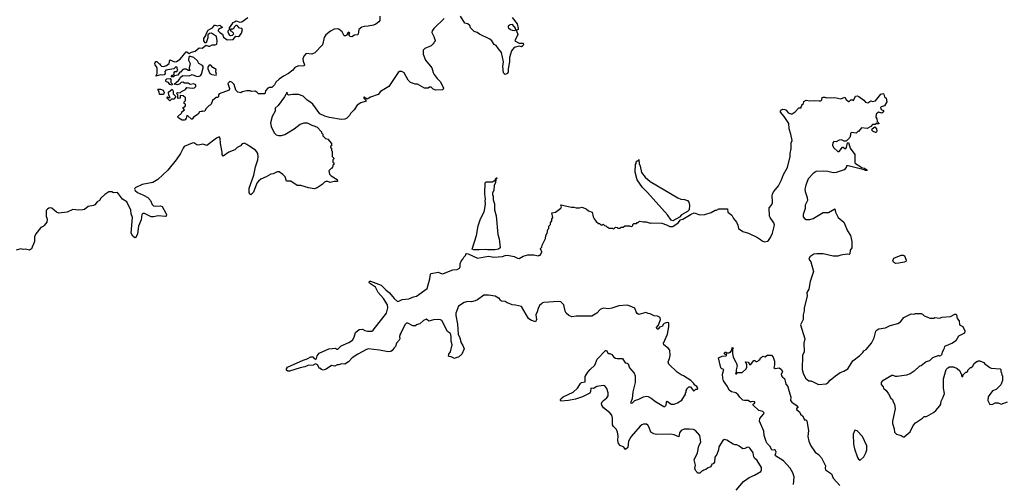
# Model space of a CAD drawing. Extents: x 2220333 to 2384341, y 721037 to 894043.
# Tile 315 of 325: x 2353509 to 2366274, y 856057 to 862081. Entities that reach past the tile are written whole.
import ezdxf

# ---------------------------------------------------------------- set-up
doc = ezdxf.new("R2010")
doc.units = 0

msp = doc.modelspace()

# ---------------------------------------------------------------- linework, layer by layer
at = {"layer": '0CON10XD'}
for points in [[(2355643, 860777), (2355615, 860778), (2355570, 860805), (2355560, 860815), (2355560, 860825), (2355610, 860875), (2355612, 860888), (2355647, 860913), (2355630, 860935), (2355630, 860945), (2355648, 860952), (2355660, 860965), (2355657, 860987), (2355640, 860995), (2355643, 861017), (2355660, 861035), (2355657, 861067), (2355630, 861095), (2355595, 861100), (2355590, 861095), (2355588, 861062), (2355565, 861060), (2355560, 861065), (2355560, 861105), (2355542, 861125), (2355555, 861138), (2355588, 861132), (2355605, 861152), (2355660, 861175), (2355675, 861200), (2355745, 861191), (2355774, 861196), (2355791, 861215), (2355793, 861235), (2355765, 861250), (2355721, 861241), (2355695, 861260), (2355645, 861260), (2355625, 861270), (2355603, 861267), (2355585, 861248), (2355555, 861237), (2355510, 861245), (2355569, 861291), (2355587, 861313), (2355594, 861336), (2355624, 861356), (2355705, 861352), (2355745, 861372), (2355795, 861347), (2355825, 861346), (2355846, 861354), (2355858, 861362), (2355864, 861376), (2355886, 861455), (2355886, 861475), (2355878, 861488), (2355833, 861513), (2355816, 861546), (2355765, 861590), (2355725, 861602), (2355708, 861602), (2355700, 861595), (2355698, 861555), (2355719, 861515), (2355708, 861455), (2355708, 861438), (2355718, 861422), (2355695, 861420), (2355665, 861438), (2355635, 861440), (2355624, 861436), (2355595, 861400), (2355585, 861400), (2355557, 861363), (2355518, 861352), (2355505, 861340), (2355472, 861342), (2355485, 861360), (2355498, 861362), (2355510, 861375), (2355513, 861397), (2355522, 861408), (2355545, 861410), (2355560, 861425), (2355550, 861445), (2355550, 861465), (2355535, 861470), (2355507, 861443), (2355402, 861428), (2355391, 861409), (2355393, 861385), (2355384, 861366), (2355355, 861361), (2355335, 861367), (2355275, 861350), (2355290, 861385), (2355290, 861455), (2355264, 861494), (2355260, 861515), (2355264, 861526), (2355275, 861537), (2355287, 861537), (2355315, 861510), (2355328, 861508), (2355330, 861495), (2355348, 861478), (2355375, 861476), (2355414, 861486), (2355448, 861512), (2355455, 861560), (2355514, 861534), (2355542, 861538), (2355590, 861570), (2355665, 861662), (2355675, 861662), (2355705, 861642), (2355735, 861659), (2355785, 861671), (2355835, 861718), (2355875, 861712), (2355925, 861750), (2355955, 861738), (2355975, 861738), (2356005, 861753), (2356045, 861753), (2356065, 861762), (2356070, 861805), (2356062, 861862), (2355995, 861908), (2355969, 861901), (2355948, 861885), (2355947, 861845), (2355925, 861780), (2355915, 861780), (2355898, 861808), (2355898, 861835), (2355922, 861875), (2355930, 861905), (2355952, 861945), (2355982, 861962), (2356008, 861975), (2356035, 862010), (2356045, 862012), (2356075, 862000), (2356105, 862010), (2356125, 861990), (2356140, 861985), (2356087, 861953), (2356080, 861945), (2356082, 861935), (2356102, 861915), (2356138, 861895), (2356152, 861855), (2356198, 861818), (2356275, 861822), (2356312, 861868), (2356345, 861863), (2356365, 861878), (2356386, 861904), (2356399, 861955), (2356390, 861965), (2356359, 861969), (2356330, 862005), (2356310, 862005), (2356292, 861988), (2356275, 861960), (2356242, 861958), (2356240, 861935), (2356255, 861930), (2356275, 861910), (2356280, 861895), (2356262, 861878), (2356245, 861872), (2356235, 861878), (2356212, 861915), (2356212, 861935), (2356228, 861952), (2356230, 861975), (2356270, 862035), (2356270, 862045), (2356295, 862052), (2356315, 862067), (2356365, 862050), (2356390, 862055), (2356465, 862110)], [(2358179, 862125), (2358178, 862072), (2358165, 862052), (2358125, 862022), (2358095, 862012), (2358025, 861997), (2357975, 861993), (2357945, 861982), (2357906, 861954), (2357897, 861895), (2357888, 861885), (2357848, 861882), (2357815, 861858), (2357795, 861862), (2357782, 861875), (2357778, 861885), (2357787, 861907), (2357777, 861917), (2357765, 861910), (2357749, 861881), (2357735, 861870), (2357715, 861870), (2357688, 861925), (2357646, 861956), (2357625, 861963), (2357585, 861959), (2357538, 861932), (2357477, 861883), (2357458, 861852), (2357433, 861755), (2357335, 861649), (2357295, 861634), (2357225, 861642), (2357191, 861609), (2357180, 861575), (2357184, 861544), (2357202, 861495), (2357198, 861482), (2357175, 861478), (2357125, 861483), (2357075, 861459), (2357048, 861425), (2356996, 861385), (2356930, 861350), (2356871, 861309), (2356831, 861269), (2356814, 861235), (2356779, 861201), (2356745, 861200), (2356725, 861192), (2356695, 861160), (2356685, 861120), (2356605, 861120), (2356583, 861143), (2356563, 861153), (2356515, 861148), (2356495, 861158), (2356455, 861160), (2356393, 861147), (2356375, 861132), (2356335, 861142), (2356310, 861165), (2356291, 861241), (2356261, 861271), (2356235, 861278), (2356208, 861255), (2356229, 861189), (2356223, 861167), (2356095, 861118), (2356088, 861105), (2356088, 861082), (2356075, 861070), (2356055, 861070), (2356007, 861033), (2355990, 860985), (2355978, 860972), (2355965, 860970), (2355920, 860925), (2355910, 860895), (2355885, 860890), (2355875, 860898), (2355865, 860890), (2355842, 860888), (2355823, 860857), (2355761, 860819), (2355745, 860790), (2355735, 860790), (2355690, 860835), (2355675, 860840), (2355668, 860805), (2355655, 860783), (2355643, 860777)], [(2359012, 862095), (2358877, 861965), (2358857, 861935), (2358853, 861915), (2358880, 861865), (2358897, 861813), (2358897, 861803), (2358880, 861785), (2358880, 861775), (2358845, 861740), (2358762, 861708), (2358740, 861685), (2358740, 861635), (2358772, 861555), (2358853, 861455), (2358868, 861395), (2358882, 861372), (2358920, 861320), (2358966, 861276), (2359003, 861195), (2358995, 861173), (2358905, 861166), (2358869, 861179), (2358843, 861207), (2358820, 861205), (2358805, 861192), (2358755, 861192), (2358668, 861245), (2358635, 861246), (2358576, 861266), (2358546, 861296), (2358495, 861390), (2358465, 861409), (2358435, 861410), (2358415, 861398), (2358296, 861214), (2358188, 861152), (2358155, 861110), (2358055, 861076), (2358015, 861052), (2357992, 861062), (2357980, 861075), (2357970, 861075), (2357970, 861065), (2357998, 861038), (2358000, 861025), (2357930, 861005), (2357885, 860972), (2357845, 860912), (2357798, 860865), (2357785, 860840), (2357750, 860805), (2357725, 860792), (2357675, 860788), (2357527, 860813)], [(2359895, 862110), (2359960, 862025), (2359972, 861965), (2359970, 861955), (2359950, 861945), (2359950, 861935), (2359967, 861887), (2359928, 861808), (2359985, 861777), (2360035, 861778), (2360039, 861761), (2360030, 861740), (2360015, 861731), (2359985, 861736), (2359921, 861719), (2359884, 861675), (2359861, 861589), (2359861, 861535), (2359841, 861445), (2359843, 861405), (2359833, 861385), (2359805, 861372), (2359783, 861393), (2359773, 861475), (2359781, 861535), (2359757, 861655), (2359717, 861705), (2359688, 861748), (2359661, 861761), (2359632, 861805), (2359605, 861830), (2359470, 861895), (2359440, 861915), (2359399, 861929), (2359354, 861974), (2359344, 862004), (2359335, 862014), (2359315, 862026), (2359280, 862035), (2359226, 862126)], [(2359925, 861942), (2359940, 861950), (2359939, 861969), (2359898, 862018), (2359866, 862014), (2359842, 861995), (2359840, 861985), (2359847, 861975), (2359870, 861955), (2359895, 861943), (2359925, 861942)], [(2356055, 861362), (2356060, 861375), (2356053, 861403), (2356054, 861435), (2356011, 861461), (2355985, 861492), (2355965, 861490), (2355949, 861465), (2355946, 861445), (2355976, 861385), (2356000, 861370), (2356055, 861362)], [(2355485, 861230), (2355455, 861240), (2355436, 861266), (2355410, 861275), (2355402, 861285), (2355405, 861300), (2355418, 861312), (2355458, 861318), (2355468, 861305), (2355468, 861268), (2355490, 861245), (2355485, 861230)], [(2355375, 861110), (2355322, 861112), (2355317, 861147), (2355300, 861175), (2355305, 861180), (2355335, 861178), (2355367, 861167), (2355382, 861135), (2355375, 861110)], [(2355455, 861030), (2355422, 861062), (2355420, 861075), (2355425, 861080), (2355435, 861070), (2355458, 861072), (2355442, 861102), (2355438, 861142), (2355485, 861180), (2355500, 861155), (2355498, 861118), (2355528, 861088), (2355530, 861075), (2355508, 861052), (2355475, 861050), (2355455, 861030)], [(2357527, 860813), (2357465, 860828), (2357401, 860861), (2357308, 860985), (2357285, 861008), (2357235, 861038), (2357185, 861088), (2357125, 861112), (2357045, 861112), (2356995, 861102), (2356980, 861115), (2356975, 861140), (2356941, 861079), (2356861, 860969), (2356821, 860935), (2356820, 860895), (2356784, 860826), (2356762, 860745), (2356770, 860695), (2356809, 860615), (2356835, 860588), (2356865, 860580), (2356905, 860580), (2356945, 860593), (2357066, 860664), (2357145, 860727), (2357197, 860743), (2357235, 860742), (2357295, 860712), (2357335, 860702), (2357366, 860686), (2357420, 860625), (2357420, 860615), (2357437, 860597), (2357440, 860575), (2357475, 860540), (2357505, 860530), (2357550, 860475), (2357550, 860445), (2357540, 860435), (2357540, 860425), (2357550, 860415), (2357550, 860385), (2357560, 860375), (2357560, 860305), (2357580, 860285), (2357580, 860275), (2357570, 860265), (2357570, 860235), (2357580, 860225), (2357580, 860205), (2357570, 860195), (2357570, 860175), (2357560, 860165), (2357560, 860155), (2357545, 860150), (2357518, 860122), (2357525, 860080), (2357547, 860057), (2357625, 860008), (2357630, 859985), (2357587, 859983), (2357535, 859970), (2357502, 859982), (2357478, 859982), (2357460, 859975), (2357430, 859945), (2357365, 859900), (2357325, 859890), (2357255, 859900), (2357153, 859933), (2357105, 859932), (2357025, 859988), (2356968, 859988), (2356950, 860045), (2356920, 860075), (2356875, 860108), (2356845, 860108), (2356795, 860082), (2356763, 860077), (2356705, 860042), (2356635, 860012), (2356605, 859988), (2356585, 859960), (2356542, 859845), (2356505, 859810), (2356484, 859834), (2356484, 859895), (2356546, 860066), (2356566, 860175), (2356596, 860265), (2356600, 860305), (2356596, 860345), (2356585, 860368), (2356565, 860388), (2356492, 860435), (2356455, 860462), (2356425, 860478), (2356413, 860477), (2356395, 860470), (2356370, 860445), (2356327, 860423), (2356300, 860395), (2356220, 860365), (2356145, 860310), (2356133, 860335), (2356133, 860365), (2356113, 860475), (2356110, 860545), (2356095, 860560), (2356060, 860545), (2355935, 860448), (2355885, 860468), (2355825, 860452), (2355805, 860458), (2355765, 860484), (2355745, 860480), (2355643, 860435), (2355628, 860415), (2355593, 860345), (2355537, 860263), (2355429, 860131), (2355299, 860011), (2355235, 859972), (2355096, 859946), (2355005, 859900), (2354999, 859885), (2355006, 859865), (2355035, 859839), (2355116, 859806), (2355170, 859775), (2355204, 859735), (2355226, 859686), (2355245, 859669), (2355265, 859662), (2355335, 859669), (2355355, 859660), (2355405, 859572), (2355412, 859555), (2355409, 859535), (2355395, 859528), (2355305, 859536), (2355245, 859524), (2355215, 859524), (2355125, 859566), (2355105, 859570), (2355094, 859555), (2355083, 859485), (2355047, 859405), (2355038, 859305), (2355016, 859255), (2355001, 859251), (2354975, 859274), (2354953, 859315), (2354973, 859515), (2354955, 859565), (2354950, 859615), (2354925, 859662), (2354898, 859718), (2354842, 859752), (2354775, 859842), (2354727, 859837), (2354705, 859848), (2354665, 859848), (2354614, 859816), (2354562, 859765), (2354543, 859737), (2354515, 859718), (2354485, 859682), (2354465, 859672), (2354395, 859658), (2354348, 859622), (2354326, 859614), (2354275, 859610), (2354198, 859622), (2354125, 859586), (2354015, 859571), (2353985, 859584), (2353926, 859636), (2353905, 859641), (2353885, 859636), (2353868, 859625), (2353854, 859605), (2353854, 859535), (2353864, 859495), (2353859, 859455), (2353828, 859412), (2353812, 859398), (2353784, 859385), (2353716, 859305), (2353700, 859265), (2353699, 859205), (2353660, 859110), (2353635, 859094), (2353585, 859106), (2353555, 859102), (2353525, 859111), (2353465, 859092)], [(2361924, 857615), (2361916, 857645), (2361935, 857688), (2361943, 857725), (2361937, 857797), (2361920, 857819), (2361860, 857865), (2361857, 857885), (2361907, 858003), (2361927, 858097), (2361925, 858150), (2361903, 858153), (2361865, 858143), (2361854, 858135), (2361839, 858105), (2361806, 858094), (2361785, 858070), (2361775, 858067), (2361765, 858088), (2361791, 858119), (2361816, 858195), (2361814, 858214), (2361802, 858225), (2361780, 858235), (2361735, 858242), (2361685, 858266), (2361655, 858270), (2361625, 858283), (2361535, 858260), (2361515, 858273), (2361502, 858292), (2361485, 858340), (2361425, 858368), (2361385, 858378), (2361278, 858372), (2361185, 858339), (2361145, 858331), (2361075, 858339), (2361035, 858324), (2360990, 858275), (2360925, 858236), (2360725, 858236), (2360667, 858227), (2360629, 858245), (2360595, 858275), (2360582, 858302), (2360563, 858383), (2360523, 858423), (2360495, 858429), (2360305, 858416), (2360285, 858410), (2360272, 858398), (2360250, 858375), (2360229, 858335), (2360220, 858295), (2360201, 858255), (2360209, 858195), (2360195, 858162), (2360135, 858187), (2360107, 858207), (2360015, 858361), (2359939, 858379), (2359894, 858384), (2359855, 858402), (2359828, 858408), (2359805, 858428), (2359755, 858430), (2359741, 858441), (2359725, 858470), (2359715, 858470), (2359675, 858498), (2359585, 858510), (2359525, 858510), (2359445, 858448), (2359416, 858434), (2359365, 858423), (2359317, 858427), (2359272, 858415), (2359196, 858365), (2359164, 858275), (2359164, 858245), (2359186, 858135), (2359192, 858005), (2359216, 857956), (2359231, 857891), (2359256, 857855), (2359270, 857815), (2359242, 857745), (2359200, 857705), (2359175, 857702), (2359145, 857690), (2359105, 857709), (2359075, 857713), (2359070, 857720), (2359072, 857745), (2359096, 857775), (2359114, 857865), (2359104, 857915), (2359102, 857975), (2359094, 858014), (2359057, 858037), (2358981, 858181), (2358965, 858190), (2358935, 858193), (2358872, 858188), (2358815, 858172), (2358785, 858198), (2358745, 858179), (2358695, 858139), (2358650, 858125), (2358645, 858110), (2358605, 858110), (2358543, 858147), (2358525, 858146), (2358505, 858127), (2358470, 858065), (2358456, 858024), (2358440, 858005), (2358434, 857975), (2358437, 857945), (2358430, 857925), (2358395, 857888), (2358380, 857845), (2358365, 857825), (2358338, 857792), (2358319, 857781), (2358285, 857776), (2358175, 857798), (2358025, 857812), (2357995, 857802), (2357894, 857745), (2357820, 857695), (2357771, 857645), (2357725, 857613), (2357681, 857619), (2357645, 857608), (2357625, 857608), (2357595, 857590), (2357551, 857599), (2357481, 857549), (2357445, 857538), (2357420, 857545), (2357415, 857560), (2357395, 857560), (2357368, 857605), (2357345, 857617), (2357315, 857602), (2357245, 857599), (2357205, 857581), (2357144, 857566), (2357005, 857524), (2356985, 857522), (2356970, 857535), (2356968, 857555), (2356982, 857575), (2357185, 857668), (2357236, 857684), (2357285, 857711), (2357311, 857711), (2357327, 857687), (2357345, 857680), (2357355, 857688), (2357366, 857724), (2357391, 857759), (2357515, 857812), (2357605, 857820), (2357618, 857808), (2357635, 857808), (2357678, 857852), (2357775, 857896), (2357823, 857927), (2357844, 857966), (2357864, 858025), (2357908, 858062), (2357955, 858069), (2357985, 858050), (2358018, 858042), (2358075, 858044), (2358092, 858055), (2358264, 858276), (2358280, 858345), (2358277, 858385), (2358225, 858468), (2358158, 858545), (2358123, 858613), (2358044, 858664), (2358040, 858675), (2358045, 858690), (2358055, 858692), (2358195, 858638), (2358255, 858578), (2358305, 858538), (2358362, 858465), (2358405, 858428), (2358425, 858430), (2358466, 858454), (2358555, 858463), (2358615, 858488), (2358655, 858496), (2358792, 858595), (2358828, 858722), (2358835, 858780), (2358845, 858792), (2358935, 858809), (2358985, 858788), (2359005, 858791), (2359125, 858836), (2359179, 858841), (2359209, 858861), (2359220, 858875), (2359219, 858915), (2359232, 858948), (2359255, 858978), (2359266, 859004), (2359287, 859023), (2359292, 859038), (2359301, 859049), (2359325, 859046), (2359445, 858991), (2359585, 859013), (2359655, 859004), (2359769, 859011), (2359805, 859024), (2359835, 859026), (2359921, 859011), (2359965, 858988), (2359985, 858984), (2360035, 859016), (2360096, 859034), (2360175, 859034), (2360235, 859020), (2360245, 859030), (2360255, 859030), (2360280, 859065), (2360280, 859075), (2360260, 859105), (2360262, 859115), (2360277, 859133), (2360283, 859157), (2360327, 859243), (2360332, 859285), (2360347, 859313), (2360358, 859362), (2360370, 859375), (2360370, 859405), (2360390, 859425), (2360390, 859445), (2360410, 859475), (2360410, 859495), (2360420, 859515), (2360410, 859575), (2360455, 859587), (2360524, 859636), (2360532, 859655), (2360525, 859680), (2360665, 859652), (2360695, 859652), (2360725, 859642), (2360765, 859640), (2360795, 859650), (2360832, 859638), (2360855, 859630), (2360885, 859602), (2360930, 859585), (2360944, 859524), (2360955, 859500), (2360983, 859463), (2361015, 859440), (2361025, 859440), (2361045, 859420), (2361065, 859420), (2361075, 859430), (2361092, 859412), (2361108, 859408), (2361125, 859390), (2361135, 859390), (2361145, 859380), (2361195, 859380), (2361205, 859370), (2361218, 859372), (2361235, 859390), (2361257, 859387), (2361265, 859380), (2361295, 859380), (2361305, 859390), (2361335, 859390), (2361355, 859410), (2361415, 859410), (2361422, 859402), (2361445, 859400), (2361458, 859412), (2361460, 859425), (2361472, 859438), (2361505, 859440), (2361515, 859450), (2361528, 859452), (2361545, 859470), (2361595, 859460), (2361632, 859462), (2361685, 859442), (2361695, 859448), (2361835, 859442), (2361895, 859423), (2361940, 859400), (2361975, 859399), (2362045, 859448), (2362075, 859486), (2362106, 859494), (2362215, 859559), (2362255, 859576), (2362325, 859552), (2362393, 859553), (2362475, 859582), (2362525, 859612), (2362545, 859612), (2362573, 859627), (2362685, 859628), (2362690, 859585), (2362742, 859545), (2362762, 859502), (2362802, 859455), (2362820, 859415), (2362828, 859375), (2362885, 859333), (2362958, 859312), (2363076, 859256), (2363115, 859232), (2363135, 859212), (2363165, 859200), (2363205, 859210), (2363215, 859220), (2363242, 859255), (2363269, 859311), (2363294, 859416), (2363285, 859448), (2363238, 859515), (2363230, 859535), (2363225, 859640), (2363254, 859675), (2363268, 859705), (2363271, 859725), (2363264, 859795), (2363271, 859825), (2363287, 859853), (2363346, 859925), (2363386, 860005), (2363411, 860075), (2363464, 860166), (2363496, 860305), (2363497, 860345), (2363511, 860405), (2363513, 860483), (2363522, 860515), (2363507, 860597), (2363484, 860664), (2363480, 860735), (2363421, 860825), (2363373, 860884), (2363373, 860895), (2363385, 860911), (2363405, 860920), (2363427, 860917), (2363447, 860907), (2363470, 860875), (2363505, 860860), (2363525, 860862), (2363563, 860887), (2363612, 860938), (2363640, 860940), (2363640, 860955), (2363650, 860965), (2363650, 860975), (2363670, 860995), (2363675, 861020), (2363705, 861038), (2363755, 861028), (2363815, 861032), (2363875, 861028), (2363895, 861030), (2363908, 861042), (2363915, 861070), (2363927, 861077), (2363946, 861076), (2363965, 861068), (2363985, 861072), (2364025, 861068), (2364075, 861072), (2364155, 861053), (2364205, 861078), (2364225, 861048), (2364255, 861022), (2364265, 861022), (2364285, 861040), (2364305, 861040), (2364318, 861032), (2364345, 861090), (2364365, 861092), (2364387, 861087), (2364455, 861038), (2364475, 861010), (2364505, 861002), (2364543, 861027), (2364565, 861022), (2364605, 861030), (2364674, 861116), (2364705, 861126), (2364714, 861115), (2364719, 861079), (2364742, 861062), (2364750, 861015), (2364722, 860965), (2364678, 860952), (2364668, 860942), (2364677, 860917), (2364710, 860905), (2364710, 860885), (2364685, 860868), (2364645, 860882), (2364612, 860855), (2364608, 860815), (2364622, 860795), (2364625, 860760), (2364650, 860735), (2364645, 860730), (2364625, 860730), (2364615, 860740), (2364598, 860722), (2364565, 860720), (2364543, 860697), (2364495, 860672), (2364425, 860678), (2364385, 860630), (2364375, 860630), (2364352, 860608), (2364295, 860618), (2364282, 860605), (2364282, 860585), (2364270, 860555), (2364222, 860508), (2364198, 860508), (2364165, 860522), (2364133, 860517), (2364095, 860498), (2364065, 860502), (2364051, 860485), (2364048, 860455), (2364060, 860425), (2364115, 860372), (2364135, 860372), (2364175, 860430), (2364185, 860430), (2364205, 860412), (2364218, 860412), (2364228, 860422), (2364240, 860485), (2364255, 860490), (2364278, 860415), (2364337, 860335), (2364337, 860225), (2364344, 860215), (2364402, 860182), (2364423, 860163), (2364462, 860155), (2364492, 860135), (2364498, 860125), (2364475, 860124), (2364456, 860136), (2364252, 860188), (2364230, 860185), (2364226, 860164), (2364200, 860135), (2364095, 860100), (2364055, 860096), (2363985, 860111)], [(2364605, 860618), (2364573, 860633), (2364558, 860648), (2364563, 860667), (2364595, 860690), (2364618, 860665), (2364622, 860635), (2364615, 860620), (2364605, 860618)], [(2361975, 859473), (2361955, 859480), (2361909, 859549), (2361650, 859840), (2361584, 859905), (2361515, 860004), (2361488, 860105), (2361492, 860205), (2361500, 860215), (2361502, 860238), (2361515, 860250), (2361528, 860252), (2361535, 860270), (2361540, 860215), (2361555, 860180), (2361571, 860101), (2361619, 860039), (2361681, 859981), (2362041, 859771), (2362082, 859752), (2362128, 859748), (2362165, 859736), (2362184, 859715), (2362194, 859674), (2362187, 859615), (2362166, 859595), (2362091, 859549), (2362065, 859522), (2361975, 859473)], [(2359465, 859095), (2359395, 859096), (2359377, 859105), (2359431, 859285), (2359455, 859410), (2359485, 859498), (2359530, 859590), (2359540, 859635), (2359548, 859695), (2359544, 859734), (2359550, 859755), (2359538, 859825), (2359543, 859965), (2359555, 859980), (2359645, 859980), (2359655, 859990), (2359668, 859992), (2359685, 860030), (2359695, 860030), (2359696, 860024), (2359688, 860012), (2359680, 860010), (2359678, 859965), (2359660, 859935), (2359657, 859867), (2359640, 859835), (2359640, 859805), (2359647, 859795), (2359647, 859747), (2359663, 859695), (2359666, 859615), (2359685, 859540), (2359710, 859295), (2359725, 859240), (2359736, 859124), (2359715, 859106), (2359668, 859098), (2359575, 859096), (2359543, 859103), (2359465, 859095)], [(2363985, 860111), (2363925, 860119), (2363835, 860111), (2363795, 860086), (2363732, 860018), (2363700, 859935), (2363689, 859885), (2363692, 859852), (2363719, 859775), (2363722, 859735), (2363692, 859675), (2363692, 859635), (2363667, 859553), (2363667, 859527), (2363684, 859504), (2363705, 859492), (2363755, 859490), (2363796, 859504), (2363925, 859582), (2363995, 859582), (2364077, 859627), (2364086, 859586), (2364122, 859515), (2364193, 859455), (2364243, 859345), (2364279, 859285), (2364297, 859203), (2364298, 859125), (2364278, 859092), (2364272, 859045), (2364263, 859037), (2364235, 859039), (2364155, 859027), (2364115, 859014), (2364055, 859017), (2363926, 859046), (2363845, 859046), (2363805, 859039), (2363764, 859016), (2363752, 859005), (2363740, 858975), (2363765, 858940), (2363799, 858815), (2363758, 858685), (2363740, 858585), (2363716, 858545), (2363720, 858495), (2363679, 858345), (2363678, 858305), (2363666, 858254), (2363666, 858195), (2363632, 858125), (2363687, 857945), (2363677, 857885), (2363680, 857775), (2363659, 857725), (2363652, 857545), (2363665, 857497), (2363695, 857433), (2363738, 857398), (2363765, 857397), (2363798, 857385), (2363865, 857350), (2363965, 857361), (2363989, 857375), (2364015, 857406), (2364086, 857464), (2364148, 857505), (2364195, 857523), (2364244, 857556), (2364312, 857658), (2364402, 857725), (2364442, 857765), (2364454, 857786), (2364483, 857807), (2364552, 857885), (2364586, 857954), (2364608, 858042), (2364625, 858060), (2364648, 858072), (2364735, 858087), (2364796, 858114), (2364895, 858143), (2364928, 858165), (2364972, 858218), (2365065, 858267), (2365104, 858264), (2365125, 858270), (2365195, 858272), (2365212, 858265), (2365235, 858240), (2365315, 858210), (2365365, 858210), (2365375, 858220), (2365435, 858210), (2365470, 858225), (2365575, 858232), (2365632, 858265), (2365645, 858263), (2365654, 858254), (2365662, 858205), (2365688, 858175), (2365692, 858125), (2365738, 858105), (2365762, 858045), (2365760, 858015), (2365681, 857979), (2365644, 857916), (2365604, 857886), (2365497, 857843), (2365492, 857808), (2365473, 857777), (2365460, 857735), (2365448, 857722), (2365435, 857720), (2365425, 857728), (2365343, 857697), (2365305, 857660), (2365263, 857647), (2365197, 857593), (2365175, 857590), (2365106, 857524), (2365055, 857490), (2365005, 857472), (2364885, 857453), (2364864, 857454), (2364835, 857468), (2364815, 857469), (2364691, 857395), (2364679, 857375), (2364680, 857350), (2364705, 857320), (2364708, 857305), (2364743, 857273), (2364775, 857230), (2364803, 857175), (2364823, 857155), (2364833, 857127), (2364849, 857095), (2364860, 857035), (2364824, 856875), (2364826, 856846), (2364848, 856778), (2364852, 856735), (2364875, 856708), (2364935, 856692), (2364965, 856672), (2364975, 856673), (2365053, 856737), (2365092, 856818), (2365122, 856855), (2365214, 856916), (2365235, 856938), (2365265, 856938), (2365355, 856990), (2365386, 857014), (2365440, 857075), (2365450, 857095), (2365457, 857135), (2365483, 857185), (2365500, 857235), (2365488, 857305), (2365484, 857426), (2365522, 857545), (2365542, 857568), (2365565, 857580), (2365615, 857580), (2365665, 857560), (2365698, 857528), (2365710, 857495), (2365720, 857485), (2365720, 857465), (2365735, 857450), (2365742, 857478), (2365775, 857510), (2365785, 857510), (2365800, 857525), (2365800, 857535), (2365835, 857570), (2365845, 857570), (2365865, 857590), (2365881, 857619), (2365915, 857650), (2365925, 857650), (2365935, 857660), (2365955, 857660), (2366010, 857635), (2366018, 857625), (2366085, 857570), (2366103, 857563), (2366220, 857555), (2366230, 857545), (2366230, 857515), (2366240, 857505), (2366243, 857473), (2366250, 857465), (2366252, 857405), (2366230, 857345), (2366170, 857285), (2366120, 857270), (2366065, 857190), (2366062, 857145), (2366085, 857090), (2366125, 857098), (2366156, 857114), (2366195, 857114), (2366235, 857098), (2366315, 857128)], [(2364865, 858918), (2364836, 858935), (2364829, 858955), (2364843, 858987), (2364935, 859029), (2364965, 859029), (2364981, 859021), (2365002, 858965), (2364998, 858945), (2364975, 858935), (2364905, 858925), (2364865, 858918)], [(2362798, 855982), (2362895, 856093), (2362968, 856145), (2363036, 856174), (2363116, 856224), (2363128, 856245), (2363128, 856275), (2363072, 856365), (2363037, 856397), (2363026, 856415), (2363019, 856465), (2362980, 856520), (2362965, 856533), (2362945, 856537), (2362910, 856520), (2362885, 856517), (2362835, 856552), (2362805, 856568), (2362785, 856568), (2362758, 856578), (2362675, 856630), (2362645, 856638), (2362627, 856623), (2362574, 856545), (2362567, 856503), (2362548, 856445), (2362523, 856407), (2362518, 856342), (2362498, 856322), (2362482, 856318), (2362480, 856305), (2362465, 856282), (2362425, 856268), (2362405, 856250), (2362378, 856242), (2362365, 856230), (2362355, 856230), (2362325, 856200), (2362295, 856200), (2362288, 856218), (2362270, 856235), (2362262, 856265), (2362270, 856305), (2362253, 856375), (2362296, 856465), (2362316, 856555), (2362341, 856605), (2362325, 856691), (2362270, 856755), (2362245, 856767), (2362195, 856773), (2362125, 856773), (2362086, 856755), (2362063, 856725), (2362055, 856673), (2361995, 856698), (2361945, 856706), (2361765, 856704), (2361730, 856710), (2361693, 856735), (2361672, 856795), (2361652, 856825), (2361635, 856836), (2361595, 856838), (2361573, 856827), (2361555, 856810), (2361438, 856675), (2361403, 856617), (2361392, 856535), (2361365, 856510), (2361340, 856539), (2361295, 856560), (2361274, 856585), (2361264, 856624), (2361266, 856685), (2361258, 856735), (2361245, 856768), (2361206, 856806), (2361196, 856826), (2361196, 856915), (2361184, 856955), (2361159, 856985), (2361080, 857050), (2361056, 857085), (2361054, 857105), (2361060, 857125), (2361076, 857145), (2361122, 857178), (2361138, 857205), (2361138, 857245), (2361121, 857301), (2361095, 857333), (2361075, 857340), (2360990, 857325), (2360955, 857304), (2360945, 857299), (2360915, 857304), (2360911, 857259), (2360900, 857240), (2360805, 857190), (2360715, 857161), (2360625, 857144), (2360526, 857136), (2360519, 857145), (2360521, 857155), (2360525, 857166), (2360555, 857192), (2360685, 857252), (2360742, 857305), (2360778, 857362), (2360794, 857376), (2360840, 857385), (2360842, 857455), (2360875, 857510), (2360904, 857546), (2360965, 857600), (2360995, 857680), (2361105, 857790), (2361115, 857790), (2361140, 857755), (2361162, 857752), (2361185, 857738), (2361214, 857704), (2361235, 857692), (2361255, 857688), (2361325, 857690), (2361360, 857630), (2361385, 857628), (2361398, 857618), (2361415, 857568), (2361475, 857498), (2361488, 857465), (2361487, 857375), (2361457, 857255), (2361448, 857165), (2361430, 857115), (2361435, 857110), (2361455, 857114), (2361486, 857144), (2361535, 857161), (2361595, 857192), (2361635, 857201), (2361655, 857197), (2361695, 857176), (2361751, 857131), (2361860, 857065), (2361875, 857066), (2361892, 857085), (2361896, 857124), (2361905, 857137), (2361955, 857094), (2361995, 857098), (2362037, 857113), (2362095, 857150), (2362140, 857225), (2362140, 857245), (2362148, 857252), (2362148, 857272), (2362160, 857285), (2362160, 857295), (2362185, 857320), (2362205, 857320), (2362245, 857270), (2362258, 857272), (2362275, 857290), (2362298, 857292), (2362300, 857305), (2362288, 857325), (2362263, 857343), (2362245, 857370), (2362208, 857405), (2362117, 857465), (2362085, 857476), (2362032, 857512), (2361924, 857615)], [(2363542, 856055), (2363548, 856155), (2363531, 856205), (2363497, 856265), (2363411, 856361), (2363309, 856425), (2363304, 856435), (2363315, 856475), (2363307, 856495), (2363295, 856502), (2363265, 856501), (2363257, 856507), (2363238, 856548), (2363201, 856585), (2363185, 856610), (2363162, 856688), (2363156, 856746), (2363100, 856875), (2363105, 856912), (2363152, 856965), (2363160, 856985), (2363142, 857002), (2363092, 857012), (2363020, 857085), (2363020, 857095), (2363040, 857115), (2363040, 857125), (2363015, 857130), (2362993, 857127), (2362985, 857120), (2362952, 857142), (2362907, 857143), (2362885, 857150), (2362847, 857185), (2362825, 857217), (2362795, 857242), (2362775, 857246), (2362737, 857257), (2362705, 857278), (2362684, 857324), (2362635, 857398), (2362624, 857435), (2362622, 857485), (2362640, 857545), (2362613, 857553), (2362600, 857565), (2362570, 857695), (2362615, 857720), (2362668, 857722), (2362678, 857738), (2362652, 857742), (2362642, 857758), (2362655, 857770), (2362665, 857770), (2362675, 857760), (2362705, 857760), (2362715, 857770), (2362725, 857770), (2362740, 857795), (2362745, 857830), (2362757, 857825), (2362750, 857815), (2362750, 857755), (2362761, 857711), (2362790, 857645), (2362800, 857635), (2362812, 857592), (2362798, 857542), (2362800, 857505), (2362790, 857495), (2362795, 857490), (2362805, 857490), (2362812, 857508), (2362875, 857508), (2362928, 857555), (2362936, 857574), (2362938, 857605), (2362920, 857645), (2362955, 857642), (2362975, 857608), (2362998, 857622), (2363028, 857662), (2363042, 857662), (2363055, 857650), (2363065, 857650), (2363080, 857655), (2363095, 857670), (2363105, 857670), (2363112, 857698), (2363125, 857700), (2363145, 857720), (2363175, 857710), (2363198, 857732), (2363255, 857732), (2363279, 857705), (2363293, 857655), (2363293, 857607), (2363285, 857570), (2363305, 857558), (2363355, 857568), (2363386, 857546), (2363400, 857515), (2363383, 857487), (2363384, 857464), (2363397, 857447), (2363425, 857430), (2363436, 857376), (2363441, 857355), (2363466, 857326), (2363474, 857305), (2363506, 857185), (2363502, 857142), (2363521, 857121), (2363577, 857085), (2363600, 857055), (2363582, 857038), (2363580, 857025), (2363620, 856995), (2363630, 856965), (2363658, 856945), (2363680, 856905), (2363680, 856895), (2363702, 856892), (2363715, 856880), (2363736, 856755), (2363726, 856675), (2363739, 856615), (2363768, 856555), (2363824, 856475), (2363866, 856445), (2363905, 856399), (2363956, 856296), (2363952, 856265), (2363958, 856245), (2364035, 856192), (2364056, 856136), (2364143, 856043)], [(2364405, 856372), (2364453, 856415), (2364480, 856465), (2364490, 856505), (2364490, 856555), (2364436, 856676), (2364365, 856752), (2364335, 856758), (2364313, 856705), (2364317, 856577), (2364330, 856515), (2364369, 856405), (2364382, 856382), (2364405, 856372)]]:
    msp.add_lwpolyline(points, dxfattribs=at)

doc.saveas('drawing.dxf')
